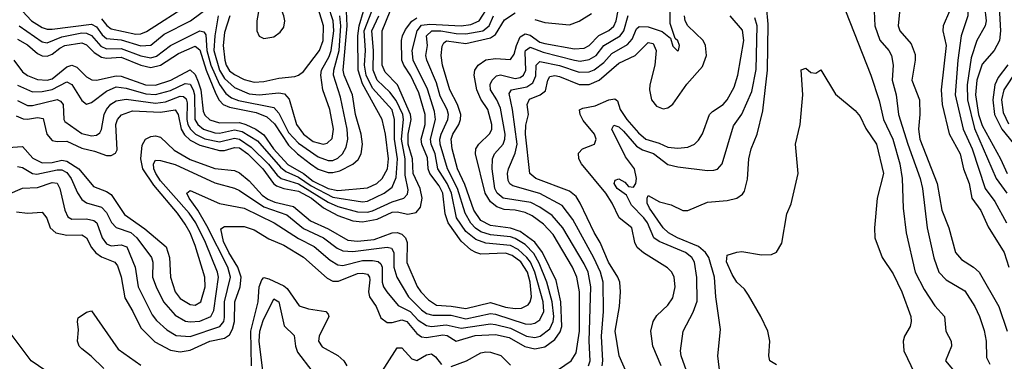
# Model space of a CAD drawing. Header units: inches. Extents: x 884549 to 1028252, y 526810 to 653624.
# Tile 847 of 1056: x 981118 to 985115, y 620608 to 621995. Entities that reach past the tile are written whole.
import ezdxf

# ---------------------------------------------------------------- set-up
doc = ezdxf.new("R2010")
doc.units = ezdxf.units.IN
doc.header["$MEASUREMENT"] = 0
doc.layers.add('A9682', color=7, linetype='Continuous')

msp = doc.modelspace()

# ---------------------------------------------------------------- linework, layer by layer
at = {"layer": 'A9682', "color": 5}
for points, elevation in [([(985120.8, 622670), (985070.1, 622610), (985061.6, 622590), (985050.4, 622490), (985023.9, 622410), (985022.1, 622310), (985015.8, 622290), (984982.1, 622230), (984967.1, 622190), (984967.2, 622010), (984939.9, 621930), (984925.9, 621830), (984916, 621690), (984947.9, 621550), (984984.3, 621470), (985037.7, 621310), (985076.2, 621256.2), (985124.2, 621170)], 2340), ([(985126.6, 622550), (985112.3, 622470), (985091.4, 622390), (985090.7, 622310), (985085.3, 622274.7), (985047.9, 622212.1), (985041.7, 622190), (985034.6, 622050), (985040.9, 621990), (985037.6, 621970), (985004.3, 621910), (984980.2, 621839.8), (984965, 621730), (984965.4, 621670), (984993.7, 621553.7), (985082.6, 621350), (985125.2, 621290)], 2360), ([(985130, 622212.6), (985106.2, 622173.8), (985100.5, 622150), (985093.1, 622070), (985099.4, 621950), (985095.5, 621910), (985073.8, 621870), (985025.9, 621814.1), (985003.5, 621750), (984998.7, 621690), (985010.5, 621610), (985024.7, 621564.7), (985099.2, 621430), (985127.4, 621370)], 2380), ([(981110, 621399), (981130, 621394.3), (981170, 621370.1), (981187.7, 621367.7), (981270, 621385), (981290, 621385), (981310, 621375.1), (981327.8, 621350), (981352.3, 621292.3), (981370, 621265.1), (981390, 621252.1), (981450, 621233.3), (981470, 621211.9), (981491.6, 621171.6), (981510, 621150.9), (981570, 621131.3), (981593.3, 621110), (981653.5, 621030), (981658.4, 621010), (981657.5, 620950), (981672.1, 620910), (981702.4, 620850), (981750, 620795.9), (981791.4, 620771.4), (981810, 620767.7), (981850, 620770.6), (981894.8, 620790), (981906, 620814), (981925, 620950), (981920.8, 620970), (981872.1, 621090), (981833.4, 621170), (981805.7, 621210), (981690, 621340.9), (981671.2, 621370), (981662.7, 621390), (981661.3, 621410), (981670, 621424.6), (981690, 621423.4), (981750, 621406.4), (981910, 621332), (981990, 621311.2), (982010, 621301.5), (982110, 621235), (982202.1, 621202.1), (982270, 621147.9), (982352.2, 621110), (982407.7, 621067.7), (982430, 621056.3), (982470, 621053.3), (982610, 621070.9), (982627.8, 621067.8), (982636.8, 621050), (982637.6, 620990), (982648.7, 620950), (982696.2, 620870), (982750, 620816.4), (982770, 620802.3), (982794.9, 620794.9), (982870, 620795.1), (982930, 620780.8), (983030, 620802), (983050, 620799.7), (983170, 620760.4), (983190, 620758.4), (983210, 620763.4), (983230, 620776.6), (983245.8, 620810), (983242.8, 620850), (983210.1, 620970), (983191.7, 621010), (983177, 621030), (983141.5, 621061.5), (983110, 621077.6), (983010, 621087.5), (982970, 621102.7), (982930, 621135.1), (982891.7, 621190), (982870.6, 621290), (982853.2, 621330), (982815.9, 621390), (982805.3, 621450), (982788.5, 621490), (982785.4, 621510), (982806.1, 621590), (982802.4, 621622.4), (982773.2, 621713.2), (982716.2, 621830), (982711.3, 621870), (982732.2, 621950), (982750, 621972.7), (982783.3, 621976.7), (982910.4, 621969.6), (982950, 621975.3), (982983.8, 621990), (983025, 622055)], 2460), ([(981130.1, 622030), (981165.6, 621990), (981210, 621962.8), (981230, 621956.7), (981250, 621956.9), (981410, 621976.6), (981430, 621965.4), (981453, 621933), (981470, 621919.2), (981530, 621912.9), (981610, 621889), (981650, 621891.7), (981704.5, 621935.5), (981812.2, 621990), (981890, 622048.3)], 2660), ([(981450, 621998.6), (981471.4, 621971.4), (981490, 621958.1), (981590, 621936.8), (981610, 621938.1), (981633.2, 621946.8), (981810, 622060.1)], 2680), ([(981924.3, 622010), (981910, 621930), (981906.6, 621870), (981928.8, 621790), (981950, 621755.9), (981990, 621719.9), (982050, 621694.5), (982090, 621689.2), (982170, 621698.6), (982193.8, 621693.8), (982212, 621672), (982242, 621570), (982270, 621530.5), (982310, 621500.2), (982350, 621489.8), (982366.9, 621493.1), (982386.9, 621513.1), (982392.7, 621550), (982377.4, 621630), (982349.5, 621710), (982340.4, 621770), (982343.1, 621790), (982374.6, 621845.4), (982383.2, 621870), (982393.5, 621950), (982390.9, 621990), (982370, 622053)], 2660), ([(981970.7, 622010), (981950, 621942.5), (981944, 621890), (981951.7, 621830), (981956.8, 621810), (981970, 621787), (981990, 621771.9), (982030, 621752.5), (982070, 621741.7), (982110, 621743.4), (982170, 621757.5), (982235.2, 621764.8), (982250.3, 621769.7), (982270, 621785), (982335.7, 621870), (982350, 621910.1), (982352, 621970), (982327, 622050)], 2680), ([(983962.2, 620550), (983952.2, 620630), (983962.8, 620737.2), (983944.3, 620870), (983938.1, 620950), (983915.6, 621030), (983902.2, 621050), (983874.3, 621074.3), (983788.9, 621110), (983752.7, 621130), (983730.3, 621150), (983674.5, 621230), (983665.8, 621250), (983665.6, 621270), (983670, 621281.3), (983715.7, 621255.7), (983762.7, 621242.7), (983810, 621220.2), (983830, 621219.8), (983910, 621254.6), (983990, 621261), (984029.2, 621270.8), (984052.9, 621287.1), (984060.9, 621299.1), (984072.9, 621347), (984078.6, 621430), (984088.1, 621470), (984111.7, 621530), (984134.9, 621625.1), (984153.7, 621790), (984156.5, 621976.5), (984149.6, 622049.6)], 2240), ([(984692.2, 622052.2), (984683.9, 621970), (984691.2, 621950), (984736.8, 621896.8), (984753.5, 621853.5), (984753.8, 621830), (984739.7, 621750), (984771.5, 621670), (984772.1, 621610), (984766.7, 621550), (984772.1, 621510), (984843, 621330), (984862, 621222), (984889.7, 621150), (984917.4, 621050), (984940.9, 621020.9), (984990.1, 620990.1), (985012.7, 620970), (985093.4, 620830), (985127, 620730)], 2280), ([(981070, 621285.7), (981130, 621310.6), (981190, 621313.2), (981250, 621333.8), (981270, 621330.9), (981281.7, 621310), (981301.6, 621221.6), (981314.3, 621194.3), (981330, 621185), (981390, 621185.9), (981419.2, 621179.2), (981432.1, 621170), (981453.2, 621110), (981470, 621085.1), (981490, 621077.5), (981530, 621081.1), (981552.7, 621072.7), (981587.2, 620990), (981599.7, 620910), (981656.7, 620796.7), (981674.1, 620774.1), (981715.4, 620735.4), (981753.1, 620713.1), (981810, 620709.2), (981931.3, 620750), (981946.3, 620770), (981950, 620785.5), (981950.2, 620850), (981973.5, 620950), (981963, 620990), (981877.5, 621157.5), (981841.6, 621221.6), (981805.7, 621270), (981796.5, 621290), (981810, 621300.9), (981930, 621248.3), (982030, 621229.1), (982150.7, 621170), (982250, 621106.4), (982314.2, 621074.2), (982378.8, 621018.8), (982410, 621000.3), (982430, 620997.6), (982510, 621017), (982550, 621017.7), (982573, 621013), (982583.7, 621003.7), (982590, 620990), (982589.6, 620929.6), (982594.8, 620910), (982608.2, 620890), (982655.3, 620835.3), (982703.3, 620810), (982735.5, 620775.5), (982770, 620753.7), (982790, 620750), (982850, 620756.6), (982910, 620742.4), (983030, 620760), (983050, 620757.8), (983110, 620742.3), (983175.9, 620710), (983210, 620704.1), (983231.3, 620710), (983270, 620740.4), (983284, 620770), (983286.5, 620790), (983279.9, 620850), (983258.7, 620930), (983226.8, 621006.8), (983205.4, 621045.4), (983170, 621082.2), (983130, 621106.5), (983110, 621112.9), (983030, 621122.1), (982990, 621133.6), (982968.2, 621148.2), (982949.2, 621169.2), (982926, 621210), (982896.1, 621310), (982854.9, 621390), (982825.2, 621490), (982823.7, 621510), (982828.6, 621530), (982856.3, 621590), (982858.3, 621610), (982853.5, 621630), (982825, 621685), (982810, 621738.6), (982771.4, 621830), (982767.3, 621850), (982773.1, 621890), (982769.5, 621930), (982791.5, 621950), (982828.5, 621950), (982890, 621938.5), (982930, 621937), (982998.1, 621950), (983024.5, 621970), (983042.2, 622010)], 2440), ([(981070, 621475.9), (981130, 621479.9), (981172.1, 621432.1), (981210, 621414.1), (981250, 621415.2), (981290, 621424.1), (981310, 621421), (981358.3, 621390), (981417.3, 621317.3), (981470, 621297.2), (981490, 621284.7), (981543.6, 621203.6), (981626.4, 621146.4), (981712.7, 621072.7), (981726.6, 621030), (981730.1, 620949.9), (981749.3, 620890), (981770, 620863), (981810, 620839), (981830, 620836.6), (981853, 620850), (981871.4, 620910), (981869.5, 620950), (981830, 621077.7), (981810, 621129.9), (981790, 621165.2), (981758.9, 621210), (981662.5, 621322.5), (981618, 621390), (981610.4, 621430), (981614.9, 621485.1), (981629.5, 621510.5), (981650, 621521), (981670, 621523.4), (981690, 621517.7), (981745, 621465), (981810, 621426.7), (981910, 621390.5), (981990, 621382.3), (982010, 621373.7), (982050, 621340.7), (982103.2, 621283.2), (982125.9, 621265.9), (982153.8, 621253.8), (982230, 621236.8), (982298.6, 621178.6), (982370, 621145.7), (982450, 621100.4), (982490, 621096.3), (982557.3, 621102.7), (982630, 621129), (982650, 621131), (982670, 621123.8), (982685, 621110), (982691, 621090), (982689.8, 621009.8), (982732.2, 620912.2), (982746.4, 620890), (982777.2, 620857.2), (982810, 620835.9), (982870, 620832.5), (982930, 620821.8), (983030, 620847), (983090, 620828.5), (983130, 620822.2), (983155.6, 620824.4), (983182.2, 620837.8), (983190.9, 620849.1), (983195.6, 620870), (983191.1, 620928.9), (983179.6, 620970), (983152, 621012), (983117.1, 621037.1), (983090, 621047.4), (982990, 621042.8), (982970, 621049.3), (982950, 621060.8), (982910, 621095.5), (982857.7, 621170), (982846.1, 621206.1), (982835.3, 621290), (982820.5, 621320.5), (982783.1, 621370), (982775.8, 621390), (982774.3, 621434.3), (982751.4, 621490), (982748.4, 621510), (982764.8, 621570), (982764.7, 621610), (982738.2, 621698.2), (982706.5, 621766.5), (982677, 621810), (982668.9, 621830), (982667.8, 621910), (982672.1, 621930), (982684.8, 621955.2), (982710.6, 621989.4), (982730, 622002)], 2480), ([(981094.2, 621830), (981130, 621783.2), (981150, 621768.9), (981190, 621751.8), (981230, 621748.8), (981250, 621755.5), (981310, 621803.6), (981330, 621810.1), (981350, 621802.1), (981390, 621762.9), (981411.2, 621751.2), (981430, 621748.8), (981510, 621766.9), (981530, 621765.6), (981629.4, 621730), (981670, 621728.5), (981731.9, 621750), (981810, 621790.7), (981830, 621772.8), (981843.3, 621743.3), (981853.3, 621710), (981863.7, 621623.7), (981870, 621608), (981890, 621587.8), (981930, 621575.6), (982010, 621577.4), (982036.5, 621570), (982076.6, 621550), (982110, 621527.2), (982148.6, 621470), (982207, 621407), (982270, 621370), (982310, 621339), (982370, 621309.8), (982410, 621301.3), (982530, 621311.8), (982567.8, 621330), (982590, 621349.7), (982611.2, 621388.9), (982615.1, 621430), (982603.6, 621530), (982590.2, 621590.2), (982510, 621734.5), (982491.9, 621790), (982490.4, 621930), (982495.8, 621970), (982513.6, 622030)], 2580), ([(981104.6, 621604.6), (981132.1, 621592.1), (981150, 621590.6), (981190, 621597.5), (981213.8, 621593.8), (981229, 621530), (981250, 621503.9), (981270, 621500.3), (981310, 621502.4), (981370, 621473.4), (981421.6, 621461.6), (981470, 621443.4), (981490, 621443.1), (981507.4, 621452.6), (981513.4, 621466.6), (981509.1, 621570), (981515.4, 621590), (981531.8, 621608.2), (981575.7, 621624.3), (981690, 621619), (981750, 621629.6), (981761.7, 621610), (981773.7, 621550), (981787.2, 621527.2), (981810, 621506), (981850, 621485.9), (981930, 621463.9), (981950, 621464.2), (981990, 621475.9), (982010, 621474.3), (982045, 621450), (982104.7, 621390), (982148.8, 621330), (982161.1, 621321.1), (982190, 621310.2), (982250, 621298.9), (982302.2, 621270), (982351, 621231), (982410, 621200.1), (982470, 621178.8), (982510, 621174.7), (982570, 621185), (982630, 621213.8), (982650, 621215), (982694.1, 621205.9), (982727.3, 621212.7), (982745.8, 621234.2), (982752.1, 621270), (982743.4, 621310), (982715.7, 621370), (982712.7, 621430), (982694.9, 621490), (982695.5, 621530), (982707.3, 621590), (982704.2, 621610), (982652.6, 621730), (982602, 621782), (982590, 621810), (982590, 621950), (982622.8, 622030)], 2520), ([(981105.5, 621214.5), (981150, 621209.6), (981210, 621213.8), (981228.8, 621188.8), (981242, 621150), (981264.5, 621130), (981310, 621120.2), (981370, 621121.2), (981377.9, 621117.9), (981390, 621108.8), (981409.2, 621070), (981428, 621048), (981450, 621031.9), (981504.1, 621010), (981515.6, 620995.6), (981530.5, 620950.5), (981545.2, 620865.2), (981578.1, 620810), (981610, 620743.8), (981666.6, 620686.6), (981730, 620652.7), (981770, 620646.1), (981810, 620653.4), (981890, 620689.6), (981950, 620701.5), (981970, 620716.2), (981982.1, 620737.9), (981990.9, 620770), (981992.2, 620850), (982013.1, 620910), (982017.1, 620950), (982003.8, 620990), (981966.6, 621050), (981945.3, 621094.7), (981934.2, 621145.8), (981950, 621154.7), (982030, 621154.7), (982070, 621142.2), (982130, 621105.9), (982190, 621079.1), (982270, 621031.2), (982366.1, 620946.1), (982390, 620933.8), (982412.9, 620932.9), (982490, 620963.9), (982510, 620966.1), (982530, 620961.3), (982538.1, 620950), (982539.3, 620939.3), (982534.4, 620890), (982537.9, 620870), (982565.2, 620830), (982584, 620784), (982610, 620765.9), (982630, 620765.9), (982670, 620776.5), (982690, 620769.5), (982730, 620721.4), (982750, 620707.9), (982770, 620705), (982836.1, 620716.1), (982853, 620713), (982890, 620689.7), (982967.3, 620712.7), (983050, 620716.4), (983105.3, 620705.3), (983168.5, 620668.5), (983210, 620659.3), (983250, 620666.6), (983290, 620696.5), (983312.6, 620727.4), (983318.6, 620750), (983314.5, 620850), (983296.3, 620936.3), (983240.9, 621050), (983210, 621092.1), (983150, 621135.6), (983110, 621148.2), (983030, 621160), (982990, 621180.1), (982961.6, 621221.6), (982925.7, 621325.7), (982895.4, 621390), (982873.7, 621470), (982869.7, 621510), (982876.6, 621530), (982901.1, 621570), (982907.9, 621590), (982908.5, 621610), (982895.4, 621650), (982863.9, 621710), (982834.1, 621810), (982828.7, 621850), (982832.6, 621887.4), (982839.6, 621900.4), (982851, 621909), (982930, 621898.6), (983030, 621921.2), (983050, 621935.4), (983085.9, 621994.1), (983130, 622022.1)], 2420), ([(981109.5, 621729.5), (981170, 621702.5), (981210, 621703.1), (981250, 621711.1), (981310, 621743.3), (981330, 621731.2), (981370, 621666.4), (981390, 621651.8), (981410, 621658.5), (981470, 621705.1), (981510, 621721.7), (981550, 621717.1), (981630, 621693.6), (981670, 621691.7), (981730, 621707.1), (981790, 621736.1), (981810, 621733.6), (981822.8, 621710), (981827.4, 621690), (981829.9, 621589.9), (981841.3, 621570), (981864.8, 621550), (981910, 621535.5), (981930, 621534.9), (981990, 621548.2), (982021.6, 621541.6), (982083, 621503), (982176.8, 621396.8), (982198.2, 621378.2), (982250, 621356.3), (982301.2, 621321.1), (982390, 621274.5), (982510, 621256.1), (982530, 621258.3), (982598, 621290), (982630, 621315.7), (982646.2, 621353.8), (982651.6, 621430), (982639.6, 621510), (982640, 621590), (982630, 621629.3), (982550, 621717.6), (982524.5, 621770), (982518.4, 621810), (982521.9, 621870), (982517.1, 621950), (982547.8, 622030)], 2560), ([(981110, 621916), (981150, 621893.5), (981190, 621857.5), (981210, 621848.2), (981230, 621846.7), (981250, 621854.3), (981280.6, 621879.4), (981301.4, 621890), (981370, 621900.9), (981390, 621892.3), (981421.1, 621861.1), (981450, 621842.7), (981470, 621838.5), (981530, 621842.8), (981610, 621810.2), (981650, 621801.5), (981690.2, 621809.8), (981762.7, 621857.3), (981830, 621887.7), (981850, 621872.1), (981875.8, 621790), (981914.6, 621694.6), (981927.6, 621667.6), (981944.9, 621650), (981970, 621639.5), (982078.2, 621618.2), (982121.1, 621601.1), (982152.7, 621572.7), (982210, 621484.9), (982245.5, 621450), (982298.6, 621410), (982330, 621388.7), (982370, 621374.8), (982390, 621374.4), (982418, 621382), (982471.3, 621408.7), (982492.2, 621427.8), (982503.9, 621450), (982509.4, 621490), (982504, 621530), (982481.6, 621610), (982468.6, 621690), (982435.1, 621770), (982430.8, 621790), (982447, 621970), (982444.3, 622030)], 2620), ([(981110, 621667.5), (981150, 621646.2), (981170, 621646.6), (981270, 621670.3), (981284.1, 621664.1), (981294.1, 621650), (981297.9, 621590), (981301.9, 621581.9), (981370, 621532.8), (981410, 621523.6), (981430, 621525.8), (981443.8, 621536.2), (981450.8, 621549.2), (981461.5, 621610), (981470.2, 621629.8), (981488.4, 621651.6), (981510, 621665.1), (981550, 621672.1), (981670, 621656.2), (981710, 621661.2), (981770, 621684.6), (981783.3, 621683.3), (981794, 621674), (981797.6, 621657.6), (981797.2, 621590), (981801.1, 621570), (981811.2, 621550), (981832.1, 621530), (981870, 621511), (981930, 621498.5), (981990, 621513.4), (982010, 621510.2), (982058, 621478), (982128.8, 621408.8), (982163.5, 621363.5), (982179.9, 621350), (982250, 621328.5), (982370, 621254.8), (982410, 621236.5), (982490, 621214.5), (982530, 621214.2), (982550, 621219.1), (982630, 621256.1), (982677.3, 621270), (982692.9, 621287.1), (982695.3, 621304.7), (982683.6, 621363.6), (982682.8, 621430), (982668.3, 621510), (982676.8, 621590), (982673.2, 621610), (982646.2, 621666.2), (982620.9, 621700.9), (982570, 621750), (982553.7, 621790), (982554.7, 621870), (982547.5, 621950), (982576.4, 622010)], 2540), ([(981116.3, 621970), (981210, 621904.6), (981230, 621900.6), (981290, 621926), (981370, 621941.3), (981390, 621940.8), (981410, 621930.6), (981447.6, 621887.6), (981470, 621877.2), (981530, 621877.4), (981610, 621847.6), (981650, 621840.3), (981673.7, 621846.4), (981730, 621890.6), (981850, 621949.4), (981865.6, 621945.6), (981873.4, 621933.4), (981878, 621870), (981893.9, 621810), (981930, 621731.5), (981955.6, 621695.6), (981978.1, 621678.1), (982006.8, 621666.8), (982150, 621638.5), (982170, 621615.4), (982210, 621537.5), (982250, 621493.2), (982330, 621438.8), (982370, 621423.3), (982390, 621423.8), (982410, 621433), (982429, 621451), (982443.1, 621476.9), (982450.2, 621510), (982447.5, 621550), (982421, 621681), (982392.5, 621770), (982393.2, 621790), (982414.6, 621870), (982421.8, 621970), (982417.7, 622010)], 2640), ([(983305.3, 620574.7), (983356.7, 620610), (983376.9, 620643.1), (983390.9, 620730), (983390.4, 620890), (983379.7, 620950), (983362.1, 620990), (983283.3, 621123.2), (983244.7, 621164.7), (983198.3, 621198.3), (983170, 621212.8), (983130, 621221.2), (983084.3, 621224.3), (983054.7, 621234.7), (983030, 621255), (983007.6, 621290), (982968.5, 621450), (982969.9, 621470), (982982.4, 621490), (983027.4, 621532.6), (983034.9, 621550), (983035.3, 621570), (983018.1, 621630), (982990, 621672.3), (982973.8, 621710), (982962.8, 621770), (982966.4, 621790), (982979, 621810), (983010, 621831.6), (983050, 621838), (983110, 621832.9), (983125.4, 621854.6), (983134.4, 621890), (983150, 621925), (983170, 621937.4), (983190, 621932.1), (983230, 621904), (983250, 621898), (983370, 621877.2), (983410, 621879.5), (983430.5, 621889.5), (983469.7, 621930.3), (983509.3, 621950.7), (983530, 621968.7), (983540, 621990), (983548.1, 622031.9)], 2380), ([(983427, 620590), (983434.4, 620610), (983430, 620690), (983436.6, 620910), (983426.3, 620970), (983410, 621004), (983322.9, 621150), (983279.6, 621199.6), (983230, 621234.2), (983193.1, 621253.1), (983081.4, 621270), (983056.7, 621290), (983047, 621310), (983036.9, 621390), (983037.9, 621430), (983045.8, 621450), (983080.5, 621490), (983088.1, 621510), (983088.4, 621530), (983070, 621635.7), (983055.8, 621670), (983029.9, 621710), (983028.2, 621731.8), (983035.7, 621750), (983053.3, 621766.7), (983070, 621771), (983130, 621756.5), (983150, 621760.3), (983163.5, 621770), (983172.3, 621790), (983170, 621863.6), (983171.8, 621870), (983190, 621883.7), (983243.5, 621863.5), (983370, 621830.3), (983392.8, 621827.2), (983430, 621833.5), (983458.1, 621850), (983490, 621890.6), (983555.3, 621930), (983570.7, 621950), (983587.8, 622012.2)], 2360), ([(983482.2, 620590), (983484.9, 620610), (983480.3, 620710), (983487.7, 620810), (983486.7, 620930), (983475.8, 620970), (983448.6, 621028.6), (983363.2, 621183.2), (983320.4, 621240.4), (983229.4, 621289.4), (983120.2, 621320.2), (983107.9, 621327.9), (983101.6, 621341.6), (983098.2, 621370), (983102.1, 621390), (983130, 621452.5), (983137.1, 621490), (983118.8, 621630), (983105.2, 621694.8), (983114.2, 621710), (983177.4, 621722.6), (983201.9, 621738.1), (983213.2, 621766.8), (983214.3, 621810), (983230, 621825.5), (983310, 621809.6), (983390, 621782), (983430, 621782.9), (983450, 621791.4), (983490, 621821.8), (983522.1, 621857.9), (983585.5, 621894.5), (983604.2, 621915.8), (983622.7, 621957.3), (983632.4, 621967.6), (983670, 621966.5), (983726.8, 621946.8), (983759.8, 621919.8), (983770, 621888), (983788.1, 621868.1), (983793.3, 621870), (983796.4, 621890), (983790, 621909.2), (983778.7, 621918.7), (983758.9, 621978.9), (983758.4, 622030)], 2340), ([(983586.3, 620550), (983551.2, 620630), (983535.6, 620730), (983553.4, 620830), (983557.1, 620890), (983554.1, 620930), (983546.8, 620950), (983508.1, 621010), (983475.2, 621090), (983450.4, 621130.4), (983394, 621250), (983377, 621277), (983350, 621299.4), (983213.6, 621350), (983188.9, 621370), (983171.5, 621530), (983173.4, 621566.6), (983183.1, 621610), (983178.3, 621650), (983187.7, 621672.3), (983231.1, 621690), (983253.4, 621706.6), (983262.1, 621750), (983270, 621764.7), (983290, 621768.3), (983310, 621764.2), (983390, 621731.6), (983430, 621731.3), (983470.4, 621749.6), (983550, 621818.3), (983616.2, 621850), (983670, 621903), (983690, 621898.1), (983701.6, 621870), (983696.2, 621810), (983676.5, 621730), (983674.9, 621710), (983682.5, 621670), (983703.2, 621643.2), (983730, 621632.6), (983750, 621636.9), (983770, 621652.5), (983826.2, 621733.8), (983890, 621805.1), (983905.7, 621850), (983902.3, 621890), (983893, 621910), (983829.9, 621970), (983819.3, 621990), (983817.6, 622010)], 2320), ([(983210, 621996), (983250, 621983.9), (983350, 621973.9), (983390, 621989.1), (983440, 622020)], 2420), ([(983722.3, 620590), (983687.8, 620670), (983679.9, 620730), (983690, 620769), (983705.3, 620794.7), (983750, 620836.2), (983770, 620866), (983779.5, 620910), (983775.7, 620950), (983765.7, 620970), (983748, 620988), (983650, 621048), (983625.4, 621070), (983615, 621090), (983603.6, 621150), (983551.2, 621191.2), (983523.3, 621250), (983497.3, 621290), (983399, 621410), (983388.7, 621430), (983386.6, 621453.4), (983403, 621470), (983451, 621489), (983458.7, 621510), (983451.4, 621530), (983406.1, 621586.1), (983393.3, 621610), (983390.5, 621629.5), (983403.7, 621636.3), (983454.2, 621645.8), (983510, 621670.1), (983534.3, 621674.3), (983545.1, 621665.1), (983556.4, 621630), (983582.8, 621590), (983630, 621536.2), (983660.4, 621510), (983714.2, 621494.2), (983750, 621477.9), (983790, 621472.9), (983830, 621477.2), (983857.2, 621490), (983873.9, 621506.1), (983890, 621531.7), (983918.5, 621610), (983930, 621622.6), (983974.4, 621650), (983990.7, 621669.3), (984019.2, 621720.8), (984034, 621770), (984057.3, 621910), (984052.9, 621952.9), (984001.7, 622010)], 2280), ([(983824.5, 620570), (983803.6, 620630), (983800.9, 620650), (983812.2, 620730), (983852.6, 620807.4), (983867.9, 620852.1), (983867.7, 620947.7), (983857.9, 621010), (983847.4, 621030), (983821.5, 621050), (983713.9, 621093.9), (983693.1, 621110), (983666.2, 621170), (983651.7, 621190), (983601.3, 621241.3), (983581.9, 621281.9), (983544, 621310), (983532, 621330), (983535.9, 621344.1), (983550, 621349.4), (983575.4, 621335.4), (983590, 621317.6), (983610, 621314.8), (983619, 621330), (983622, 621350), (983614.6, 621390), (983577.7, 621437.7), (983521.9, 621550), (983530, 621566.7), (983550, 621559.4), (983570, 621542.7), (983621.5, 621481.5), (983647, 621467), (983691.1, 621451.1), (983750, 621406.8), (983790, 621397.2), (983910, 621382.7), (983936.1, 621383.9), (983951.3, 621388.6), (983970.3, 621409.7), (984016.3, 621563.7), (984050, 621611.2), (984090, 621702.9), (984107.5, 621792.5), (984111.3, 621970), (984102.4, 622002.4)], 2260), ([(984471.1, 622031.1), (984573.8, 621770), (984607.3, 621667.3), (984624.9, 621590), (984662.9, 621510), (984691.1, 621410), (984700.8, 621350), (984704.1, 621230), (984716.8, 621130), (984753.8, 620970), (984790, 620899.4), (984833.8, 620833.8), (984872.5, 620790), (984878.2, 620730), (984899.6, 620690), (984900.2, 620670), (984876.3, 620610), (984925.9, 620550)], 2240), ([(984586.9, 622030), (984589.7, 621970), (984610, 621911.8), (984647.1, 621870), (984657, 621850), (984663.4, 621810), (984659.7, 621750), (984675.8, 621690), (984685.8, 621610), (984722.9, 621490), (984774, 621350), (984782.8, 621310), (984802.5, 621150), (984828.6, 621028.6), (984849, 620970), (984878.8, 620938.8), (984954.3, 620894.3), (984995.7, 620830), (985014.7, 620790), (985032.8, 620732.8), (985041.7, 620690), (985043.3, 620623.3), (985056.4, 620596.4)], 2260), ([(984893.1, 622030), (984867.5, 621970), (984865.7, 621950), (984879.5, 621890), (984859.4, 621710), (984863.6, 621650), (984890.9, 621530.9), (984935.5, 621450), (984950.1, 621390), (984972.7, 621330), (984983.4, 621270), (985020, 621220), (985050, 621153.4), (985114.9, 621050), (985133.3, 620990)], 2320), ([(985128.9, 621811.1), (985090, 621760.1), (985076.6, 621730), (985068.5, 621670), (985075.6, 621610), (985104.9, 621550), (985170.7, 621470)], 2420), ([(984190, 620593.7), (984163.6, 620610), (984158.9, 620630), (984163.5, 620690), (984155.1, 620730), (984126.6, 620790), (984077.1, 620877), (984060.3, 620900.3), (984029.9, 620930), (984010, 620960.4), (983987.6, 621012.4), (983990, 621039.1), (984030, 621051.6), (984050, 621054), (984130, 621039.7), (984170, 621041.1), (984190, 621051.3), (984212.3, 621087.7), (984232.8, 621207.2), (984250, 621247.7), (984278.2, 621370), (984267.8, 621490), (984286, 621570), (984298, 621690), (984290, 621792), (984310, 621798), (984330, 621781), (984350, 621778), (984370, 621790.8), (984430, 621692.9), (984510, 621626), (984530, 621601.6), (984553.6, 621553.6), (984596.2, 621490), (984625.2, 621370), (984599.3, 621270), (984588.9, 621150), (984589.5, 621110), (984619.2, 621030), (984663.6, 620963.6), (984699.8, 620890), (984735.1, 620790), (984737.4, 620770), (984733.3, 620750), (984710.1, 620709.9), (984704.2, 620690), (984707.3, 620650), (984750, 620560.4)], 2220), ([(985165.5, 621790), (985113.6, 621710), (985104, 621670), (985110, 621618.4), (985132.7, 621572.7)], 2440), ([(982059.4, 620590), (982056.3, 620730), (982086.5, 620850), (982090, 620910.2), (982101.5, 620938.5), (982110, 620947.8), (982130, 620942.8), (982190, 620914.4), (982203.6, 620903.6), (982253.2, 620833.2), (982290, 620820.8), (982361.1, 620810), (982370, 620799.5), (982372.7, 620790), (982334.2, 620710), (982331.5, 620690), (982346.5, 620666.5), (982410, 620632), (982434, 620610), (982445.7, 620590)], 2380), ([(982104.8, 620570), (982090.2, 620689.8), (982092.7, 620730), (982106, 620774), (982150, 620861.3), (982170.8, 620850), (982191.7, 620751.7), (982232.7, 620712.7), (982237.6, 620670), (982245.4, 620645.4), (982304.1, 620570)], 2360), ([(981459.2, 620579.2), (981408.6, 620628.6), (981370, 620658.9), (981360.2, 620670), (981352.4, 620690), (981356.4, 620736.4), (981352.3, 620770), (981356, 620784), (981390, 620807.3), (981410, 620812.4), (981517.7, 620657.7), (981610, 620592.2)], 2380), ([(981626, 620000), (981620.7, 620010), (981613.1, 620093.1), (981564.1, 620184.1), (981544.4, 620204.4), (981490, 620245.1), (981470, 620254.5), (981405.8, 620270), (981350, 620309.9), (981308.9, 620328.9), (981300.1, 620350), (981297.8, 620370), (981303.3, 620416.7), (981316.6, 620470), (981309, 620489), (981250, 620551.8), (981164.5, 620610), (981030, 620788.3)], 2420), ([(982578.9, 620550), (982650, 620662.9), (982670, 620662.4), (982710, 620617.6), (982730, 620612), (982770, 620635), (982790, 620638.1), (982806.4, 620626.4), (982830, 620594.8)], 2380), ([(982870, 620587.6), (982932, 620610), (982990, 620642.8), (983010, 620647.2), (983030, 620645.5), (983071.6, 620631.6), (983110, 620592.9)], 2380)]:
    msp.add_lwpolyline(points, dxfattribs=dict(at, elevation=elevation))
at = {"layer": 'A9682', "color": 5, "elevation": 2720}
msp.add_lwpolyline([(982130, 622089.8), (982112.7, 622087.3), (982100.1, 622070), (982090, 622042.9), (982081.4, 621990), (982081.5, 621950), (982090, 621928.2), (982110, 621918.6), (982150, 621925.5), (982176, 621944), (982190, 621964.2), (982194.1, 621990), (982191, 622010), (982175.2, 622050), (982161, 622070)], close=True, dxfattribs=at)

doc.saveas('drawing.dxf')
